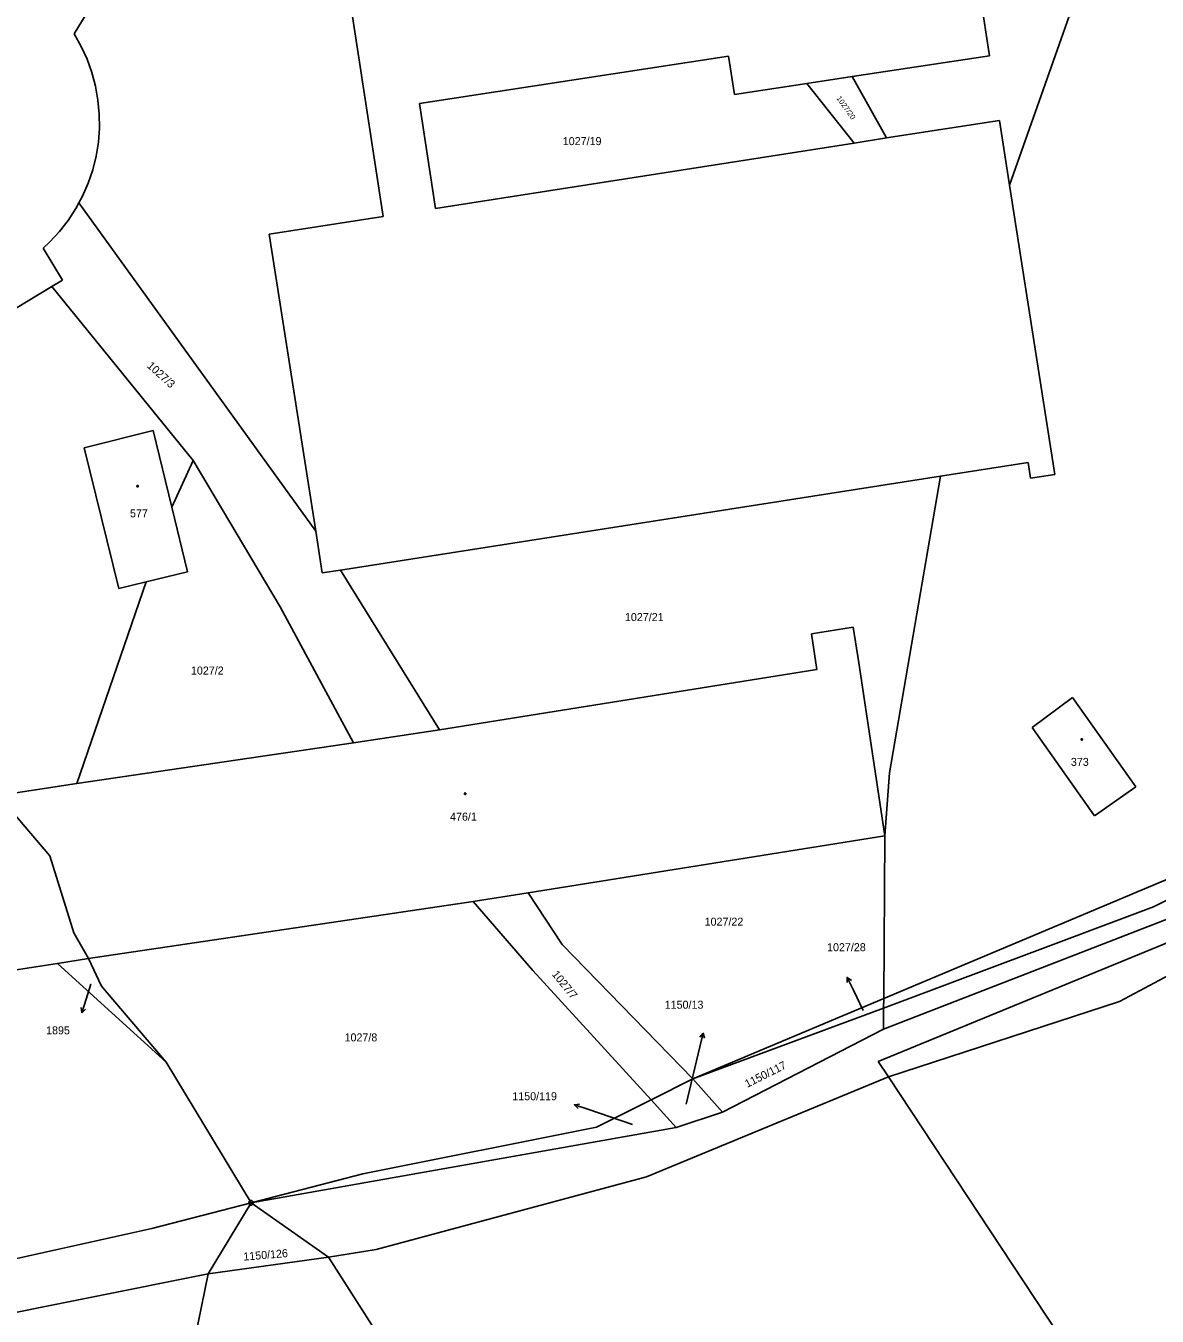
# Model space of a CAD drawing. Extents: x -747792 to -745414, y -1093712 to -1091463.
# Drawn here: x -746535.8 to -746415.7, y -1091878.7 to -1091741.7 of the extents above; entities that cross this region are included whole.
import ezdxf

# ---------------------------------------------------------------- set-up
doc = ezdxf.new("R2010")
doc.units = 0
for name, color, linetype in [('Doplňkové značky', 7, 'Continuous'), ('Doplňující texty', 7, 'Continuous'), ('Koleje_dopravní prvky', 7, 'Continuous'), ('Ploty_opěrné zdi', 7, 'Continuous'), ('Stromy_porost', 7, 'Continuous')]:
    doc.layers.add(name, color=color, linetype=linetype)

msp = doc.modelspace()

# ---------------------------------------------------------------- linework, layer by layer
at = {"layer": 'Doplňkové značky'}
for points in [[(-746448.6, -1091842.76), (-746447.94, -1091844.11)], [(-746448.6, -1091843.32), (-746448.6, -1091842.76), (-746448.15, -1091843.1)], [(-746528.9, -1091843.48), (-746529.4, -1091845.09)], [(-746446.89, -1091846.27), (-746447.94, -1091844.11)], [(-746529.84, -1091846.52), (-746529.4, -1091845.09)], [(-746529.46, -1091846.12), (-746529.84, -1091846.52), (-746529.93, -1091845.97)], [(-746464.24, -1091849.12), (-746463.88, -1091848.69), (-746463.76, -1091849.23)], [(-746463.88, -1091848.69), (-746464.23, -1091850.15)], [(-746465.68, -1091856.24), (-746464.23, -1091850.15)], [(-746477.16, -1091856.69), (-746477.55, -1091856.29), (-746477, -1091856.21)], [(-746477.55, -1091856.29), (-746476.13, -1091856.77)], [(-746471.4, -1091858.38), (-746476.13, -1091856.77)]]:
    msp.add_lwpolyline(points, dxfattribs=at)
at = {"layer": 'Doplňující texty'}
msp.add_lwpolyline([(-746511.82, -1091866.47), (-746511.69, -1091866.56), (-746511.64, -1091866.71), (-746511.69, -1091866.85), (-746511.82, -1091866.95), (-746511.97, -1091866.95), (-746512.09, -1091866.85), (-746512.14, -1091866.71), (-746512.09, -1091866.56), (-746511.97, -1091866.47)], close=True, dxfattribs=at)
msp.add_lwpolyline([(-746511.92, -1091866.71), (-746511.86, -1091866.71)], dxfattribs=at)
at = {"layer": 'Ploty_opěrné zdi'}
for points in [[(-746523.94, -1091790.52), (-746523.89, -1091790.53), (-746523.86, -1091790.57), (-746523.85, -1091790.6), (-746523.86, -1091790.65), (-746523.91, -1091790.68), (-746523.94, -1091790.69), (-746523.98, -1091790.67), (-746524.01, -1091790.64), (-746524.02, -1091790.6), (-746524.01, -1091790.56), (-746523.97, -1091790.52)], [(-746423.69, -1091817.41), (-746423.64, -1091817.42), (-746423.61, -1091817.46), (-746423.6, -1091817.49), (-746423.61, -1091817.54), (-746423.66, -1091817.57), (-746423.69, -1091817.57), (-746423.73, -1091817.56), (-746423.76, -1091817.53), (-746423.77, -1091817.49), (-746423.76, -1091817.44), (-746423.72, -1091817.41)], [(-746489.16, -1091823.17), (-746489.11, -1091823.18), (-746489.08, -1091823.22), (-746489.08, -1091823.25), (-746489.08, -1091823.29), (-746489.12, -1091823.33), (-746489.16, -1091823.33), (-746489.21, -1091823.32), (-746489.24, -1091823.29), (-746489.25, -1091823.25), (-746489.24, -1091823.21), (-746489.2, -1091823.17)], [(-746489.16, -1091823.17), (-746489.11, -1091823.18), (-746489.08, -1091823.22), (-746489.08, -1091823.25), (-746489.08, -1091823.29), (-746489.12, -1091823.33), (-746489.16, -1091823.33), (-746489.21, -1091823.32), (-746489.24, -1091823.29), (-746489.25, -1091823.25), (-746489.24, -1091823.21), (-746489.2, -1091823.17)]]:
    msp.add_lwpolyline(points, close=True, dxfattribs=at)
at = {"layer": 'Stromy_porost'}
for points in [[(-746431.36, -1091758.61), (-746421.86, -1091731.73)], [(-746502.35, -1091732.62), (-746497.85, -1091761.96)], [(-746530.67, -1091742.57), (-746525.78, -1091734.5)], [(-746433.49, -1091744.89), (-746434.43, -1091738.62)], [(-746530.67, -1091742.57), (-746529.93, -1091743.88)], [(-746529.93, -1091743.88), (-746529.3, -1091745.24)], [(-746529.3, -1091745.24), (-746528.79, -1091746.65)], [(-746494.01, -1091749.95), (-746461.21, -1091744.94)], [(-746461.21, -1091744.94), (-746460.57, -1091749)], [(-746448.05, -1091747.1), (-746433.49, -1091744.89)], [(-746528.79, -1091746.65), (-746528.4, -1091748.1)], [(-746528.4, -1091748.1), (-746528.14, -1091749.58)], [(-746460.57, -1091749), (-746452.86, -1091747.83)], [(-746452.86, -1091747.83), (-746448.05, -1091747.1)], [(-746452.86, -1091747.83), (-746447.84, -1091754.15)], [(-746444.41, -1091753.61), (-746448.05, -1091747.1)], [(-746528.14, -1091749.58), (-746528, -1091751.07)], [(-746528, -1091751.07), (-746527.98, -1091752.57)], [(-746492.31, -1091761.1), (-746494.01, -1091749.95)], [(-746432.43, -1091751.74), (-746444.41, -1091753.61)], [(-746431.36, -1091758.61), (-746432.43, -1091751.74)], [(-746527.98, -1091752.57), (-746528.09, -1091754.06)], [(-746444.41, -1091753.61), (-746447.84, -1091754.15)], [(-746528.09, -1091754.06), (-746528.33, -1091755.54)], [(-746447.84, -1091754.15), (-746492.31, -1091761.1)], [(-746528.33, -1091755.54), (-746528.69, -1091757)], [(-746528.69, -1091757), (-746529.17, -1091758.42)], [(-746529.17, -1091758.42), (-746529.77, -1091759.79)], [(-746431.36, -1091758.61), (-746426.56, -1091789.35)], [(-746530.16, -1091760.51), (-746530.48, -1091761.11)], [(-746529.77, -1091759.79), (-746530.16, -1091760.51)], [(-746505.01, -1091795.38), (-746530.16, -1091760.51)], [(-746530.48, -1091761.11), (-746531.3, -1091762.37)], [(-746497.85, -1091761.96), (-746509.95, -1091763.84)], [(-746531.3, -1091762.37), (-746532.22, -1091763.55)], [(-746533.24, -1091764.65), (-746533.96, -1091765.31)], [(-746532.22, -1091763.55), (-746533.24, -1091764.65)], [(-746505.01, -1091795.38), (-746509.95, -1091763.84)], [(-746533.96, -1091765.31), (-746531.91, -1091768.71)], [(-746533.03, -1091769.38), (-746531.91, -1091768.71)], [(-746538.24, -1091772.52), (-746533.03, -1091769.38)], [(-746533.03, -1091769.38), (-746518.05, -1091787.88)], [(-746522.28, -1091784.67), (-746529.6, -1091786.51)], [(-746520.29, -1091792.84), (-746522.28, -1091784.67)], [(-746529.6, -1091786.51), (-746525.94, -1091801.47)], [(-746520.29, -1091792.84), (-746518.05, -1091787.88)], [(-746518.05, -1091787.88), (-746508.8, -1091803.4)], [(-746438.7, -1091789.53), (-746429.39, -1091788.07)], [(-746429.39, -1091788.07), (-746429.13, -1091789.75)], [(-746502.38, -1091799.5), (-746438.7, -1091789.53)], [(-746444.1, -1091821.05), (-746438.7, -1091789.53)], [(-746429.13, -1091789.75), (-746426.56, -1091789.35)], [(-746518.62, -1091799.68), (-746520.29, -1091792.84)], [(-746504.32, -1091799.8), (-746505.01, -1091795.38)], [(-746523.01, -1091800.75), (-746518.62, -1091799.68)], [(-746504.32, -1091799.8), (-746502.38, -1091799.5)], [(-746502.38, -1091799.5), (-746491.89, -1091816.46)], [(-746530.37, -1091822.16), (-746523.01, -1091800.75)], [(-746525.94, -1091801.47), (-746523.01, -1091800.75)], [(-746508.8, -1091803.4), (-746501, -1091817.86)], [(-746447.97, -1091805.58), (-746452.38, -1091806.26)], [(-746447.36, -1091809.37), (-746447.97, -1091805.58)], [(-746452.38, -1091806.26), (-746451.8, -1091810.05)], [(-746451.8, -1091810.05), (-746491.89, -1091816.46)], [(-746444.58, -1091827.72), (-746447.36, -1091809.37)], [(-746424.66, -1091813.05), (-746428.96, -1091816.23)], [(-746417.96, -1091822.54), (-746424.66, -1091813.05)], [(-746491.89, -1091816.46), (-746501, -1091817.86)], [(-746428.96, -1091816.23), (-746422.32, -1091825.62)], [(-746501, -1091817.86), (-746530.37, -1091822.16)], [(-746444.58, -1091827.72), (-746444.1, -1091821.05)], [(-746416.08, -1091835.27), (-746387.58, -1091820.92)], [(-746530.37, -1091822.16), (-746538.72, -1091823.45)], [(-746538.72, -1091823.45), (-746533.26, -1091829.85)], [(-746538.72, -1091823.45), (-746533.26, -1091829.85)], [(-746422.32, -1091825.62), (-746417.96, -1091822.54)], [(-746482.47, -1091833.79), (-746444.58, -1091827.72)], [(-746444.71, -1091845.02), (-746444.58, -1091827.72)], [(-746533.26, -1091829.85), (-746530.7, -1091838.03)], [(-746533.26, -1091829.85), (-746530.7, -1091838.03)], [(-746444.74, -1091848.25), (-746402.14, -1091831.73)], [(-746412.14, -1091831.3), (-746444.71, -1091845.02)], [(-746529.15, -1091840.76), (-746488.29, -1091834.69)], [(-746488.29, -1091834.69), (-746482.47, -1091833.79)], [(-746488.29, -1091834.69), (-746481.97, -1091842.02)], [(-746478.85, -1091839.28), (-746482.47, -1091833.79)], [(-746401.11, -1091833.52), (-746445.29, -1091851.7)], [(-746444.72, -1091846.02), (-746416.08, -1091835.27)], [(-746419.69, -1091845.33), (-746400.03, -1091834.86)], [(-746530.7, -1091838.03), (-746529.15, -1091840.76)], [(-746530.7, -1091838.03), (-746529.15, -1091840.76)], [(-746464.97, -1091853.55), (-746478.85, -1091839.28)], [(-746552.26, -1091844.32), (-746532.44, -1091841.27)], [(-746532.44, -1091841.27), (-746529.15, -1091840.76)], [(-746520.89, -1091851.77), (-746532.44, -1091841.27)], [(-746529.15, -1091840.76), (-746527.77, -1091843.71)], [(-746529.15, -1091840.76), (-746527.77, -1091843.71)], [(-746481.97, -1091842.02), (-746469.42, -1091855.77)], [(-746527.77, -1091843.71), (-746520.89, -1091851.77)], [(-746527.77, -1091843.71), (-746520.89, -1091851.77)], [(-746444.71, -1091845.02), (-746464.97, -1091853.55)], [(-746444.72, -1091846.02), (-746444.71, -1091845.02)], [(-746444.22, -1091853.32), (-746419.69, -1091845.33)], [(-746464.97, -1091853.55), (-746444.72, -1091846.02)], [(-746444.74, -1091848.25), (-746444.72, -1091846.02)], [(-746444.74, -1091848.25), (-746461.84, -1091857.07)], [(-746520.89, -1091851.77), (-746511.89, -1091866.71)], [(-746520.89, -1091851.77), (-746511.89, -1091866.71)], [(-746445.29, -1091851.7), (-746444.22, -1091853.32)], [(-746444.22, -1091853.32), (-746469.91, -1091863.95)], [(-746469.42, -1091855.77), (-746464.97, -1091853.55)], [(-746464.97, -1091853.55), (-746461.84, -1091857.07)], [(-746444.22, -1091853.32), (-746403.51, -1091914.99)], [(-746475.22, -1091858.67), (-746469.42, -1091855.77)], [(-746469.42, -1091855.77), (-746466.76, -1091858.69)], [(-746461.84, -1091857.07), (-746466.76, -1091858.69)], [(-746466.76, -1091858.69), (-746511.89, -1091866.71)], [(-746500.03, -1091863.63), (-746475.22, -1091858.67)], [(-746511.89, -1091866.71), (-746500.03, -1091863.63)], [(-746469.91, -1091863.95), (-746498.59, -1091871.67)], [(-746511.89, -1091866.71), (-746522.41, -1091869.43)], [(-746511.89, -1091866.71), (-746516.44, -1091874.23)], [(-746511.89, -1091866.71), (-746516.44, -1091874.23)], [(-746503.67, -1091872.47), (-746511.89, -1091866.71)], [(-746522.41, -1091869.43), (-746541.9, -1091873.74)], [(-746503.67, -1091872.47), (-746498.59, -1091871.67)], [(-746516.44, -1091874.23), (-746503.67, -1091872.47)], [(-746503.67, -1091872.47), (-746465, -1091932.97)], [(-746541.55, -1091879.27), (-746516.44, -1091874.23)], [(-746516.44, -1091874.23), (-746519.23, -1091887.95)], [(-746516.44, -1091874.23), (-746519.23, -1091887.95)]]:
    msp.add_lwpolyline(points, dxfattribs=at)

# ---------------------------------------------------------------- texts
at = {"layer": 'Doplňkové značky'}
for s, p in [('1027/28', (-746450.73, -1091839.98)), ('1150/13', (-746467.97, -1091846.09)), ('1895', (-746533.65, -1091848.81)), ('1150/119', (-746484.15, -1091855.81))]:
    msp.add_text(s, height=0.85, dxfattribs=at).set_placement(p)
at = {"layer": 'Koleje_dopravní prvky'}
for s, height, rotation, p in [('1027/20', 0.57, 305.1, (-746449.76, -1091749.4)), ('1027/3', 0.85, 317.7051, (-746523, -1091777.9)), ('1027/7', 0.85, 308.8815, (-746480, -1091842.45)), ('1027/28', 0.05, 18.2774, (-746447.02, -1091846.31)), ('1150/117', 0.85, 26.6425, (-746459.2, -1091854.5)), ('1150/126', 0.85, 4.7555, (-746512.67, -1091872.85))]:
    msp.add_text(s, height=height, rotation=rotation, dxfattribs=at).set_placement(p)
for s, height, p in [('1027/19', 0.85, (-746478.79, -1091754.37)), ('577', 0.85, (-746524.74, -1091793.9)), ('1027/21', 0.85, (-746472.19, -1091804.92)), ('1027/2', 0.85, (-746518.27, -1091810.6)), ('373', 0.85, (-746424.84, -1091820.3)), ('476/1', 0.85, (-746490.76, -1091826.12)), ('1027/22', 0.85, (-746463.73, -1091837.27)), ('1895', 0.05, (-746528.97, -1091843.48)), ('1027/8', 0.85, (-746501.96, -1091849.56)), ('1150/13', 0.05, (-746465.8, -1091856.24)), ('1150/119', 0.05, (-746471.52, -1091858.38))]:
    msp.add_text(s, height=height, dxfattribs=at).set_placement(p)

doc.saveas('drawing.dxf')
